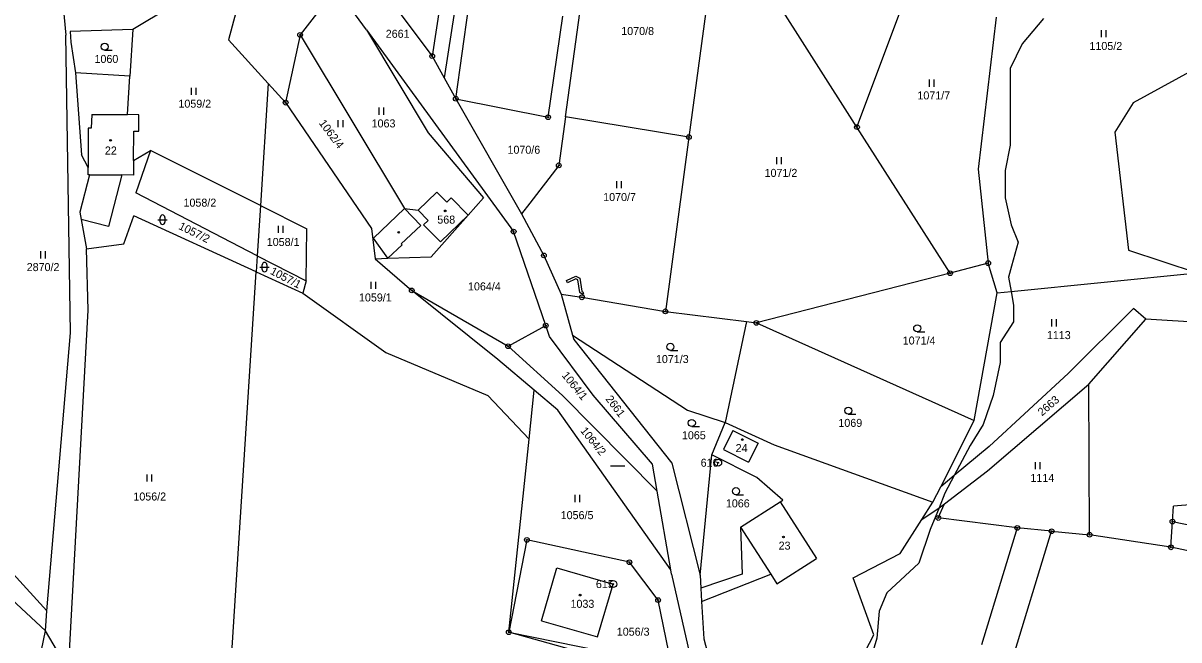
# Model space of a CAD drawing. Extents: x -439246 to -433691, y -1130252 to -1121148.
# Drawn here: x -438498.3 to -438252.9, y -1123969.3 to -1123838.4 of the extents above; entities that cross this region are included whole.
import ezdxf

# ---------------------------------------------------------------- set-up
doc = ezdxf.new("R2010")
doc.units = 0
for name, color, linetype in [('Vrstva 1', 7, 'Continuous'), ('Vrstva 16', 7, 'Continuous'), ('Vrstva 17', 7, 'Continuous'), ('Vrstva 18', 7, 'Continuous'), ('Vrstva 19', 7, 'Continuous'), ('Vrstva 24', 7, 'Continuous'), ('Vrstva 25', 7, 'Continuous'), ('Vrstva 3', 7, 'Continuous'), ('Vrstva 30', 7, 'Continuous'), ('Vrstva 37', 7, 'Continuous'), ('Vrstva 4', 7, 'Continuous')]:
    doc.layers.add(name, color=color, linetype=linetype)

msp = doc.modelspace()

# ---------------------------------------------------------------- linework, layer by layer
at = {"layer": 'Vrstva 1'}
for p, q in [((-438476.16, -1123857.78), (-438475.65, -1123849.62)), ((-438473.76, -1123857.8), (-438476.16, -1123857.78)), ((-438473.77, -1123861.33), (-438473.76, -1123857.8)), ((-438474.84, -1123867.49), (-438474.78, -1123861.33)), ((-438474.78, -1123861.33), (-438473.77, -1123861.33)), ((-438484.49, -1123868.99), (-438485.94, -1123866.33)), ((-438474.84, -1123867.49), (-438474.86, -1123870.61)), ((-438474.84, -1123867.49), (-438471.24, -1123865.37)), ((-438484.49, -1123870.56), (-438484.49, -1123868.99)), ((-438484.2, -1123870.56), (-438486.25, -1123878.47)), ((-438484.2, -1123870.56), (-438484.49, -1123870.56)), ((-438474.86, -1123870.61), (-438477.34, -1123870.6)), ((-438211.48, -1123904.28), (-438259.95, -1123901.23)), ((-438389.79, -1123916.3), (-438397.51, -1123909.79)), ((-438390.88, -1123926.68), (-438389.79, -1123916.3)), ((-438390.88, -1123926.68), (-438399.65, -1123917.41)), ((-438395.18, -1123967.69), (-438390.88, -1123926.68)), ((-438254.26, -1123944.18), (-438254.07, -1123940.9)), ((-438279.93, -1123946.23), (-438287.21, -1123945.54)), ((-438254.58, -1123949.65), (-438254.26, -1123944.18)), ((-438254.26, -1123944.18), (-438241.49, -1123946.76)), ((-438297.88, -1124004.85), (-438279.93, -1123946.23)), ((-438279.93, -1123946.23), (-438271.85, -1123946.99)), ((-438356.83, -1123978.32), (-438395.18, -1123967.69))]:
    msp.add_line(p, q, dxfattribs=at)
for points in [[(-438398.56, -1123783.22), (-438408.88, -1123849.98)], [(-438402.93, -1123789.74), (-438411.44, -1123845.36)], [(-438493.37, -1123797.28), (-438489.22, -1123840.89)], [(-438383.15, -1123858.28), (-438376.25, -1123808.39)], [(-438438.82, -1123808.83), (-438411.44, -1123845.36)], [(-438351.03, -1123818.56), (-438356.95, -1123862.54)], [(-438450.86, -1123825.18), (-438475.03, -1123839.74)], [(-438450.34, -1123825.52), (-438454.67, -1123841.87)], [(-438406.44, -1123854.4), (-438402.38, -1123825.46)], [(-438321.25, -1123860.43), (-438307.52, -1123823.81)], [(-438431.85, -1123830.95), (-438439.48, -1123840.86)], [(-438425.42, -1123839.77), (-438431.85, -1123830.95)], [(-438321.25, -1123860.43), (-438339.38, -1123831.96)], [(-438386.83, -1123858.33), (-438383.72, -1123836.87)], [(-438291.7, -1123837.12), (-438295.5, -1123869.33)], [(-438475.03, -1123839.74), (-438488.32, -1123840.13)], [(-438488.32, -1123840.13), (-438488.16, -1123842.41)], [(-438475.03, -1123839.74), (-438475.65, -1123849.62)], [(-438425.42, -1123839.77), (-438412.29, -1123861.68)], [(-438425.42, -1123839.77), (-438394.15, -1123882.61)], [(-438488.23, -1123904.14), (-438489.22, -1123840.89)], [(-438488.16, -1123842.41), (-438487.19, -1123848.89)], [(-438454.67, -1123841.87), (-438446.24, -1123851.17)], [(-438439.48, -1123840.86), (-438442.56, -1123855.24)], [(-438439.48, -1123840.86), (-438417.32, -1123877.68)], [(-438411.44, -1123845.36), (-438408.88, -1123849.98)], [(-438246.94, -1123846.69), (-438262.62, -1123855.3)], [(-438487.19, -1123848.89), (-438485.94, -1123866.33)], [(-438475.65, -1123849.62), (-438487.19, -1123848.89)], [(-438408.88, -1123849.98), (-438406.44, -1123854.4)], [(-438446.24, -1123851.17), (-438447.91, -1123877.1)], [(-438446.24, -1123851.17), (-438442.56, -1123855.24)], [(-438442.56, -1123855.24), (-438424.3, -1123881.98)], [(-438406.44, -1123854.4), (-438392.48, -1123878.85)], [(-438406.44, -1123854.4), (-438386.83, -1123858.33)], [(-438262.62, -1123855.3), (-438266.53, -1123861.54)], [(-438383.15, -1123858.28), (-438384.57, -1123868.55)], [(-438356.95, -1123862.54), (-438383.15, -1123858.28)], [(-438412.29, -1123861.68), (-438400.57, -1123875.42)], [(-438356.95, -1123862.54), (-438361.93, -1123899.55)], [(-438301.47, -1123891.46), (-438321.25, -1123860.43)], [(-438266.53, -1123861.54), (-438263.58, -1123886.54)], [(-438471.24, -1123865.37), (-438474.36, -1123874.42)], [(-438447.91, -1123877.1), (-438471.24, -1123865.37)], [(-438384.57, -1123868.55), (-438390.68, -1123876.59)], [(-438295.5, -1123869.33), (-438293.39, -1123889.32)], [(-438477.34, -1123870.6), (-438480.17, -1123881.57)], [(-438448.59, -1123887.73), (-438474.36, -1123874.42)], [(-438410.46, -1123874.22), (-438414.42, -1123878.09)], [(-438408.36, -1123876.37), (-438410.46, -1123874.22)], [(-438447.91, -1123877.1), (-438448.59, -1123887.73)], [(-438447.91, -1123877.1), (-438438.05, -1123882.06)], [(-438407.41, -1123875.44), (-438408.36, -1123876.37)], [(-438407.41, -1123875.44), (-438403.83, -1123879.1)], [(-438403.83, -1123879.1), (-438400.57, -1123875.42)], [(-438390.68, -1123876.59), (-438392.48, -1123878.85)], [(-438486.25, -1123878.47), (-438485.96, -1123880.08)], [(-438476.94, -1123885.25), (-438474.82, -1123879.28)], [(-438448.81, -1123891.13), (-438474.82, -1123879.28)], [(-438417.32, -1123877.68), (-438423.94, -1123883.98)], [(-438417.32, -1123877.68), (-438414.42, -1123878.09)], [(-438411.67, -1123887.94), (-438403.83, -1123879.1)], [(-438392.48, -1123878.85), (-438387.74, -1123887.69)], [(-438480.17, -1123881.57), (-438485.96, -1123880.08)], [(-438485.96, -1123880.08), (-438484.83, -1123886.28)], [(-438438.21, -1123893.1), (-438438.05, -1123882.06)], [(-438424.3, -1123881.98), (-438423.57, -1123888.39)], [(-438420.85, -1123888.29), (-438423.94, -1123883.98)], [(-438387.32, -1123902.58), (-438394.15, -1123882.61)], [(-438484.83, -1123886.28), (-438476.94, -1123885.25)], [(-438484.51, -1123899.32), (-438484.83, -1123886.28)], [(-438263.58, -1123886.54), (-438249.05, -1123891.36)], [(-438448.59, -1123887.73), (-438448.81, -1123891.13)], [(-438448.59, -1123887.73), (-438438.21, -1123893.1)], [(-438423.57, -1123888.39), (-438420.85, -1123888.29)], [(-438423.57, -1123888.39), (-438415.79, -1123895.11)], [(-438420.85, -1123888.29), (-438411.67, -1123887.94)], [(-438387.74, -1123887.69), (-438384.03, -1123895.93)], [(-438293.39, -1123889.32), (-438301.47, -1123891.46)], [(-438291.51, -1123895.65), (-438293.39, -1123889.32)], [(-438454.94, -1123986.52), (-438448.81, -1123891.13)], [(-438448.81, -1123891.13), (-438438.88, -1123895.66)], [(-438301.47, -1123891.46), (-438342.61, -1123902.01)], [(-438288.53, -1123895.35), (-438249.05, -1123891.36)], [(-438438.21, -1123893.1), (-438438.88, -1123895.66)], [(-438438.88, -1123895.66), (-438421.28, -1123908.29)], [(-438415.79, -1123895.11), (-438395.33, -1123906.95)], [(-438397.51, -1123909.79), (-438415.79, -1123895.11)], [(-438384.03, -1123895.93), (-438379.67, -1123896.57)], [(-438384.03, -1123895.93), (-438381.65, -1123904.58)], [(-438379.67, -1123896.57), (-438361.93, -1123899.55)], [(-438296.39, -1123922.71), (-438291.51, -1123895.65)], [(-438291.51, -1123895.65), (-438288.53, -1123895.35)], [(-438488.65, -1123975.66), (-438484.51, -1123899.32)], [(-438262.54, -1123898.97), (-438276.35, -1123912.68)], [(-438259.95, -1123901.23), (-438262.54, -1123898.97)], [(-438361.93, -1123899.55), (-438344.7, -1123901.7)], [(-438344.7, -1123901.7), (-438349.23, -1123923.15)], [(-438344.7, -1123901.7), (-438342.61, -1123902.01)], [(-438272.05, -1123915.02), (-438259.95, -1123901.23)], [(-438493.3, -1123963.11), (-438488.23, -1123904.14)], [(-438395.33, -1123906.95), (-438387.32, -1123902.58)], [(-438386.53, -1123904.88), (-438387.32, -1123902.58)], [(-438342.61, -1123902.01), (-438296.39, -1123922.71)], [(-438377.27, -1123917.33), (-438386.53, -1123904.88)], [(-438381.65, -1123904.58), (-438357.21, -1123920.55)], [(-438381.65, -1123904.58), (-438381.4, -1123905.5)], [(-438381.4, -1123905.5), (-438360.54, -1123931.77)], [(-438421.28, -1123908.29), (-438399.65, -1123917.41)], [(-438395.33, -1123906.95), (-438383.77, -1123917.45)], [(-438276.35, -1123912.68), (-438293.18, -1123928.22)], [(-438384.79, -1123920.52), (-438389.79, -1123916.3)], [(-438293.54, -1123933.4), (-438272.05, -1123915.02)], [(-438271.85, -1123946.99), (-438272.05, -1123915.02)], [(-438383.77, -1123917.45), (-438363.67, -1123937.7)], [(-438364.7, -1123932.02), (-438377.27, -1123917.33)], [(-438360.8, -1123954.4), (-438384.79, -1123920.52)], [(-438357.21, -1123920.55), (-438349.23, -1123923.15)], [(-438352.06, -1123930), (-438349.23, -1123923.15)], [(-438349.23, -1123923.15), (-438338.87, -1123927.92)], [(-438303.47, -1123936.8), (-438296.39, -1123922.71)], [(-438347.58, -1123924.85), (-438349.61, -1123928.86)], [(-438347.58, -1123924.85), (-438342.22, -1123927.55)], [(-438349.61, -1123928.86), (-438344.25, -1123931.57)], [(-438342.22, -1123927.55), (-438344.25, -1123931.57)], [(-438338.87, -1123927.92), (-438305.12, -1123940.09)], [(-438293.18, -1123928.22), (-438300.6, -1123934.4)], [(-438354.57, -1123955.53), (-438352.06, -1123930)], [(-438342.52, -1123934.82), (-438352.06, -1123930)], [(-438363.67, -1123937.7), (-438364.7, -1123932.02)], [(-438360.54, -1123931.77), (-438354.57, -1123955.53)], [(-438302.68, -1123940.45), (-438293.54, -1123933.4)], [(-438337.01, -1123939.65), (-438342.52, -1123934.82)], [(-438300.6, -1123934.4), (-438303.47, -1123936.8)], [(-438360.8, -1123954.4), (-438363.67, -1123937.7)], [(-438305.12, -1123940.09), (-438303.47, -1123936.8)], [(-438223.73, -1123938.4), (-438254.07, -1123940.9)], [(-438345.95, -1123945.38), (-438337.56, -1123940.01)], [(-438337.56, -1123940.01), (-438337.01, -1123939.65)], [(-438337.56, -1123940.01), (-438329.88, -1123951.99)], [(-438307.48, -1123943.77), (-438305.12, -1123940.09)], [(-438303.98, -1123943.42), (-438302.68, -1123940.45)], [(-438303.83, -1123941.24), (-438302.68, -1123940.45)], [(-438307.48, -1123943.77), (-438303.83, -1123941.24)], [(-438287.21, -1123945.54), (-438303.98, -1123943.42)], [(-438345.95, -1123945.38), (-438345.61, -1123955.34)], [(-438312.09, -1123950.96), (-438307.48, -1123943.77)], [(-438287.21, -1123945.54), (-438294.82, -1123970.33)], [(-438391.34, -1123948.06), (-438395.18, -1123967.69)], [(-438369.56, -1123952.83), (-438391.34, -1123948.06)], [(-438254.58, -1123949.65), (-438271.85, -1123946.99)], [(-438322.07, -1123956.11), (-438312.09, -1123950.96)], [(-438231, -1123954.66), (-438254.58, -1123949.65)], [(-438510.07, -1123952.1), (-438493.54, -1123967.38)], [(-438363.48, -1123960.84), (-438369.56, -1123952.83)], [(-438338.26, -1123957.37), (-438329.88, -1123951.99)], [(-438500.45, -1123955.28), (-438493.3, -1123963.11)], [(-438388.25, -1123965.24), (-438384.97, -1123953.99)], [(-438384.97, -1123953.99), (-438373.03, -1123957.45)], [(-438360.64, -1123955.33), (-438360.8, -1123954.4)], [(-438360.64, -1123955.33), (-438356.12, -1123975.29)], [(-438354.57, -1123955.53), (-438354.42, -1123958.31)], [(-438345.61, -1123955.34), (-438354.42, -1123958.31)], [(-438354.25, -1123961.15), (-438339.54, -1123955.37)], [(-438339.54, -1123955.37), (-438338.26, -1123957.37)], [(-438376.32, -1123968.67), (-438373.03, -1123957.45)], [(-438354.42, -1123958.31), (-438354.25, -1123961.15)], [(-438317.7, -1123968.25), (-438322.07, -1123956.11)], [(-438493.54, -1123967.38), (-438493.3, -1123963.11)], [(-438360.63, -1123974.7), (-438363.48, -1123960.84)], [(-438354.25, -1123961.15), (-438353.8, -1123969.08)], [(-438388.25, -1123965.24), (-438376.32, -1123968.67)], [(-438494.83, -1123973.57), (-438493.54, -1123967.38)], [(-438488.65, -1123975.66), (-438493.54, -1123967.38)], [(-438395.18, -1123967.69), (-438360.63, -1123974.7)], [(-438353.8, -1123969.08), (-438337.95, -1124029.47)], [(-438333.28, -1123998.3), (-438317.7, -1123968.25)]]:
    msp.add_lwpolyline(points, dxfattribs=at)
at = {"layer": 'Vrstva 24'}
for centre, radius in [((-438439.48, -1123840.86), 0.5), ((-438439.48, -1123840.86), 0.1), ((-438411.44, -1123845.36), 0.5), ((-438411.44, -1123845.36), 0.1), ((-438442.56, -1123855.24), 0.5), ((-438442.56, -1123855.24), 0.1), ((-438406.44, -1123854.4), 0.5), ((-438406.44, -1123854.4), 0.1), ((-438386.83, -1123858.33), 0.5), ((-438386.83, -1123858.33), 0.1), ((-438321.25, -1123860.43), 0.5), ((-438356.95, -1123862.54), 0.5), ((-438356.95, -1123862.54), 0.1), ((-438321.25, -1123860.43), 0.1), ((-438384.57, -1123868.55), 0.5), ((-438384.57, -1123868.55), 0.1), ((-438394.15, -1123882.61), 0.5), ((-438394.15, -1123882.61), 0.1), ((-438387.74, -1123887.69), 0.5), ((-438387.74, -1123887.69), 0.1), ((-438293.39, -1123889.32), 0.5), ((-438293.39, -1123889.32), 0.1), ((-438301.47, -1123891.46), 0.5), ((-438301.47, -1123891.46), 0.1), ((-438415.79, -1123895.11), 0.5), ((-438415.79, -1123895.11), 0.1), ((-438379.67, -1123896.57), 0.5), ((-438379.67, -1123896.57), 0.1), ((-438361.93, -1123899.55), 0.5), ((-438361.93, -1123899.55), 0.1), ((-438342.61, -1123902.01), 0.5), ((-438342.61, -1123902.01), 0.1), ((-438387.32, -1123902.58), 0.5), ((-438387.32, -1123902.58), 0.1), ((-438395.33, -1123906.95), 0.5), ((-438395.33, -1123906.95), 0.1), ((-438350.74, -1123931.69), 0.75), ((-438350.74, -1123931.69), 0.1), ((-438303.98, -1123943.42), 0.5), ((-438303.98, -1123943.42), 0.1), ((-438287.21, -1123945.54), 0.5), ((-438287.21, -1123945.54), 0.1), ((-438279.93, -1123946.23), 0.5), ((-438254.26, -1123944.18), 0.5), ((-438254.26, -1123944.18), 0.1), ((-438391.34, -1123948.06), 0.5), ((-438391.34, -1123948.06), 0.1), ((-438279.93, -1123946.23), 0.1), ((-438271.85, -1123946.99), 0.5), ((-438271.85, -1123946.99), 0.1), ((-438254.58, -1123949.65), 0.5), ((-438254.58, -1123949.65), 0.1), ((-438369.56, -1123952.83), 0.5), ((-438369.56, -1123952.83), 0.1), ((-438373, -1123957.45), 0.75), ((-438373, -1123957.45), 0.1), ((-438363.48, -1123960.84), 0.5), ((-438363.48, -1123960.84), 0.1), ((-438395.18, -1123967.69), 0.5), ((-438395.18, -1123967.69), 0.1)]:
    msp.add_circle(centre, radius, dxfattribs=at)
at = {"layer": 'Vrstva 25'}
for p, q in [((-438269.33, -1123841.36), (-438269.33, -1123839.86)), ((-438268.33, -1123841.36), (-438268.33, -1123839.86)), ((-438480.99, -1123844.11), (-438479.39, -1123844.11)), ((-438305.84, -1123851.85), (-438305.84, -1123850.35)), ((-438304.84, -1123851.85), (-438304.84, -1123850.35)), ((-438462.54, -1123853.61), (-438462.54, -1123852.11)), ((-438461.54, -1123853.61), (-438461.54, -1123852.11)), ((-438422.71, -1123857.8), (-438422.71, -1123856.3)), ((-438421.71, -1123857.8), (-438421.71, -1123856.3)), ((-438431.38, -1123860.45), (-438431.38, -1123858.95)), ((-438430.38, -1123860.45), (-438430.38, -1123858.95)), ((-438338.3, -1123868.3), (-438338.3, -1123866.8)), ((-438337.3, -1123868.3), (-438337.3, -1123866.8)), ((-438372.27, -1123873.43), (-438372.27, -1123871.93)), ((-438371.27, -1123873.43), (-438371.27, -1123871.93)), ((-438469.2, -1123880.59), (-438469.2, -1123879.59)), ((-438468.2, -1123879.59), (-438468.2, -1123880.59)), ((-438469.7, -1123880.09), (-438467.7, -1123880.09)), ((-438444.06, -1123882.87), (-438444.06, -1123881.37)), ((-438443.06, -1123882.87), (-438443.06, -1123881.37)), ((-438494.52, -1123888.3), (-438494.52, -1123886.8)), ((-438493.52, -1123888.3), (-438493.52, -1123886.8)), ((-438448.04, -1123890.16), (-438446.04, -1123890.16)), ((-438447.54, -1123890.66), (-438447.54, -1123889.66)), ((-438446.54, -1123889.66), (-438446.54, -1123890.66)), ((-438424.42, -1123894.75), (-438424.42, -1123893.25)), ((-438423.42, -1123894.75), (-438423.42, -1123893.25)), ((-438279.9, -1123902.74), (-438279.9, -1123901.24)), ((-438278.9, -1123902.74), (-438278.9, -1123901.24)), ((-438308.46, -1123903.89), (-438306.86, -1123903.89)), ((-438360.87, -1123907.83), (-438359.27, -1123907.83)), ((-438323.09, -1123921.38), (-438321.49, -1123921.38)), ((-438356.32, -1123924), (-438354.72, -1123924)), ((-438373.56, -1123932.37), (-438370.56, -1123932.37)), ((-438283.38, -1123933.06), (-438283.38, -1123931.56)), ((-438282.38, -1123933.06), (-438282.38, -1123931.56)), ((-438471.95, -1123935.7), (-438471.95, -1123934.2)), ((-438470.95, -1123935.7), (-438470.95, -1123934.2)), ((-438381.11, -1123940.03), (-438381.11, -1123938.53)), ((-438380.11, -1123940.03), (-438380.11, -1123938.53)), ((-438346.94, -1123938.47), (-438345.34, -1123938.47))]:
    msp.add_line(p, q, dxfattribs=at)
for centre, radius in [((-438480.99, -1123843.36), 0.75), ((-438479.74, -1123863.24), 0.175), ((-438408.68, -1123878.22), 0.175), ((-438418.56, -1123882.77), 0.175), ((-438308.46, -1123903.14), 0.75), ((-438360.87, -1123907.08), 0.75), ((-438323.09, -1123920.63), 0.75), ((-438356.32, -1123923.25), 0.75), ((-438345.6, -1123926.77), 0.175), ((-438346.94, -1123937.72), 0.75), ((-438336.86, -1123947.44), 0.175), ((-438380.03, -1123959.79), 0.175)]:
    msp.add_circle(centre, radius, dxfattribs=at)
for centre, start, end in [((-438468.7, -1123879.59), 0, 180), ((-438468.7, -1123880.59), 180, 0), ((-438447.04, -1123889.66), 0, 180), ((-438447.04, -1123890.66), 180, 0)]:
    msp.add_arc(centre, 0.5, start, end, dxfattribs=at)
at = {"layer": 'Vrstva 3'}
for points in [[(-438483.72, -1123857.74), (-438483.83, -1123860.67)], [(-438483.72, -1123857.74), (-438476.16, -1123857.78)], [(-438473.76, -1123857.8), (-438476.16, -1123857.78)], [(-438473.77, -1123861.33), (-438473.76, -1123857.8)], [(-438484.46, -1123860.66), (-438484.49, -1123868.99)], [(-438483.83, -1123860.67), (-438484.46, -1123860.66)], [(-438474.84, -1123867.49), (-438474.78, -1123861.33)], [(-438474.78, -1123861.33), (-438473.77, -1123861.33)], [(-438474.84, -1123867.49), (-438474.86, -1123870.61)], [(-438484.49, -1123870.56), (-438484.49, -1123868.99)], [(-438484.2, -1123870.56), (-438484.49, -1123870.56)], [(-438484.2, -1123870.56), (-438477.34, -1123870.6)], [(-438474.86, -1123870.61), (-438477.34, -1123870.6)], [(-438410.46, -1123874.22), (-438414.42, -1123878.09)], [(-438408.36, -1123876.37), (-438410.46, -1123874.22)], [(-438407.41, -1123875.44), (-438408.36, -1123876.37)], [(-438407.41, -1123875.44), (-438403.83, -1123879.1)], [(-438412.33, -1123880.24), (-438414.42, -1123878.09)], [(-438403.83, -1123879.1), (-438409.68, -1123884.81)], [(-438413.26, -1123881.15), (-438412.33, -1123880.24)], [(-438413.26, -1123881.15), (-438409.68, -1123884.81)], [(-438347.58, -1123924.85), (-438349.61, -1123928.86)], [(-438347.58, -1123924.85), (-438342.22, -1123927.55)], [(-438349.61, -1123928.86), (-438344.25, -1123931.57)], [(-438342.22, -1123927.55), (-438344.25, -1123931.57)], [(-438345.95, -1123945.38), (-438337.56, -1123940.01)], [(-438337.56, -1123940.01), (-438329.88, -1123951.99)], [(-438345.95, -1123945.38), (-438339.54, -1123955.37)], [(-438338.26, -1123957.37), (-438329.88, -1123951.99)], [(-438388.25, -1123965.24), (-438384.97, -1123953.99)], [(-438384.97, -1123953.99), (-438373.03, -1123957.45)], [(-438339.54, -1123955.37), (-438338.26, -1123957.37)], [(-438376.32, -1123968.67), (-438373.03, -1123957.45)], [(-438388.25, -1123965.24), (-438376.32, -1123968.67)]]:
    msp.add_lwpolyline(points, dxfattribs=at)
at = {"layer": 'Vrstva 30'}
msp.add_lwpolyline([(-438379.35, -1123895.89), (-438379.57, -1123895.93), (-438380.13, -1123895.54), (-438380.53, -1123892.86), (-438380.97, -1123892.65), (-438382.75, -1123893.47), (-438382.96, -1123893.02), (-438380.96, -1123892.09), (-438380.07, -1123892.53), (-438379.67, -1123895.25), (-438379.46, -1123895.4), (-438379.35, -1123895.89)], dxfattribs=at)
at = {"layer": 'Vrstva 37'}
for centre in [(-438479.74, -1123863.24), (-438408.68, -1123878.22), (-438345.6, -1123926.77), (-438336.86, -1123947.44), (-438380.03, -1123959.79)]:
    msp.add_circle(centre, 0.175, dxfattribs=at)
at = {"layer": 'Vrstva 4'}
for p, q in [((-438483.72, -1123857.74), (-438483.83, -1123860.67)), ((-438483.72, -1123857.74), (-438476.16, -1123857.78)), ((-438484.46, -1123860.66), (-438484.49, -1123868.99)), ((-438483.83, -1123860.67), (-438484.46, -1123860.66)), ((-438484.2, -1123870.56), (-438477.34, -1123870.6))]:
    msp.add_line(p, q, dxfattribs=at)
for points in [[(-438281.63, -1123837.35), (-438286.21, -1123842.75)], [(-438286.21, -1123842.75), (-438288.72, -1123847.99)], [(-438288.72, -1123847.99), (-438288.72, -1123854.54)], [(-438288.72, -1123854.54), (-438288.72, -1123864.25)], [(-438288.72, -1123864.25), (-438289.8, -1123869.65)], [(-438289.8, -1123869.65), (-438289.8, -1123875.46)], [(-438289.8, -1123875.46), (-438288.48, -1123881.21)], [(-438417.32, -1123877.68), (-438413.87, -1123881.31)], [(-438412.33, -1123880.24), (-438414.42, -1123878.09)], [(-438403.83, -1123879.1), (-438409.68, -1123884.81)], [(-438413.87, -1123881.31), (-438418, -1123885.23)], [(-438413.26, -1123881.15), (-438412.33, -1123880.24)], [(-438413.26, -1123881.15), (-438409.68, -1123884.81)], [(-438288.48, -1123881.21), (-438287.04, -1123884.83)], [(-438417.83, -1123885.41), (-438420.85, -1123888.29)], [(-438418, -1123885.23), (-438417.83, -1123885.41)], [(-438287.04, -1123884.83), (-438288.42, -1123889.95)], [(-438288.42, -1123889.95), (-438289.1, -1123892.28)], [(-438289.1, -1123892.28), (-438288.53, -1123895.35)], [(-438288.53, -1123895.35), (-438287.99, -1123898.25)], [(-438287.99, -1123898.25), (-438287.99, -1123901.77)], [(-438287.99, -1123901.77), (-438290.86, -1123906.19)], [(-438290.86, -1123906.19), (-438290.86, -1123910.41)], [(-438290.86, -1123910.41), (-438292.31, -1123917.44)], [(-438292.31, -1123917.44), (-438294.43, -1123923.58)], [(-438294.43, -1123923.58), (-438297.23, -1123928.04)], [(-438297.23, -1123928.04), (-438300.6, -1123934.4)], [(-438300.6, -1123934.4), (-438302.59, -1123938.18)], [(-438302.59, -1123938.18), (-438303.83, -1123941.24)], [(-438303.83, -1123941.24), (-438305.69, -1123945.89)], [(-438345.95, -1123945.38), (-438339.54, -1123955.37)], [(-438305.69, -1123945.89), (-438308.11, -1123953)], [(-438308.11, -1123953), (-438314.88, -1123959.29)], [(-438314.88, -1123959.29), (-438316.51, -1123963.2)], [(-438316.51, -1123963.2), (-438317.03, -1123968.91)], [(-438317.03, -1123968.91), (-438318.55, -1123973.98)]]:
    msp.add_lwpolyline(points, dxfattribs=at)

# ---------------------------------------------------------------- texts
at = {"layer": 'Vrstva 16'}
msp.add_text('2661', height=1.7, rotation=306.9797, dxfattribs=at).set_placement((-438374.73, -1123918.17))
at = {"layer": 'Vrstva 17'}
for s, p in [('616', (-438354.44, -1123932.54)), ('615', (-438376.69, -1123958.3))]:
    msp.add_text(s, height=1.7, dxfattribs=at).set_placement(p)
at = {"layer": 'Vrstva 18'}
for s, p in [('2661', (-438421.31, -1123841.47)), ('1070/8', (-438371.3, -1123840.88)), ('1105/2', (-438271.89, -1123844.06)), ('1060', (-438483.15, -1123846.81)), ('1071/7', (-438308.42, -1123854.55)), ('1059/2', (-438465.33, -1123856.31)), ('1063', (-438424.31, -1123860.5)), ('1070/6', (-438395.46, -1123866.09)), ('1071/2', (-438340.87, -1123871)), ('1070/7', (-438375.14, -1123876.13)), ('1058/2', (-438464.25, -1123877.32)), ('1058/1', (-438446.57, -1123885.67)), ('2870/2', (-438497.54, -1123891)), ('1064/4', (-438403.84, -1123895.1)), ('1059/1', (-438426.99, -1123897.45)), ('1113', (-438280.93, -1123905.44)), ('1071/4', (-438311.54, -1123906.59)), ('1071/3', (-438363.94, -1123910.53)), ('1069', (-438325.2, -1123924.08)), ('1065', (-438358.42, -1123926.7)), ('1114', (-438284.42, -1123935.76)), ('1056/2', (-438474.89, -1123939.71)), ('1066', (-438349.09, -1123941.17)), ('1056/5', (-438384.16, -1123943.67)), ('1056/3', (-438372.25, -1123968.41))]:
    msp.add_text(s, height=1.7, dxfattribs=at).set_placement(p)
for s, rotation, p in [('1062/4', 306.9187, (-438435.59, -1123859.61)), ('1057/2', 333.7228, (-438465.43, -1123882.01)), ('1057/1', 332.2589, (-438445.99, -1123891.53)), ('1064/1', 309.1146, (-438384.02, -1123913.19)), ('2663', 40.5868, (-438281.97, -1123921.87)), ('1064/2', 309.1146, (-438380.08, -1123924.95))]:
    msp.add_text(s, height=1.7, rotation=rotation, dxfattribs=at).set_placement(p)
at = {"layer": 'Vrstva 19'}
for s, p in [('22', (-438480.94, -1123866.25)), ('568', (-438410.36, -1123880.92)), ('24', (-438347.02, -1123929.43)), ('23', (-438337.89, -1123950.14)), ('1033', (-438382.08, -1123962.49))]:
    msp.add_text(s, height=1.7, dxfattribs=at).set_placement(p)

doc.saveas('drawing.dxf')
